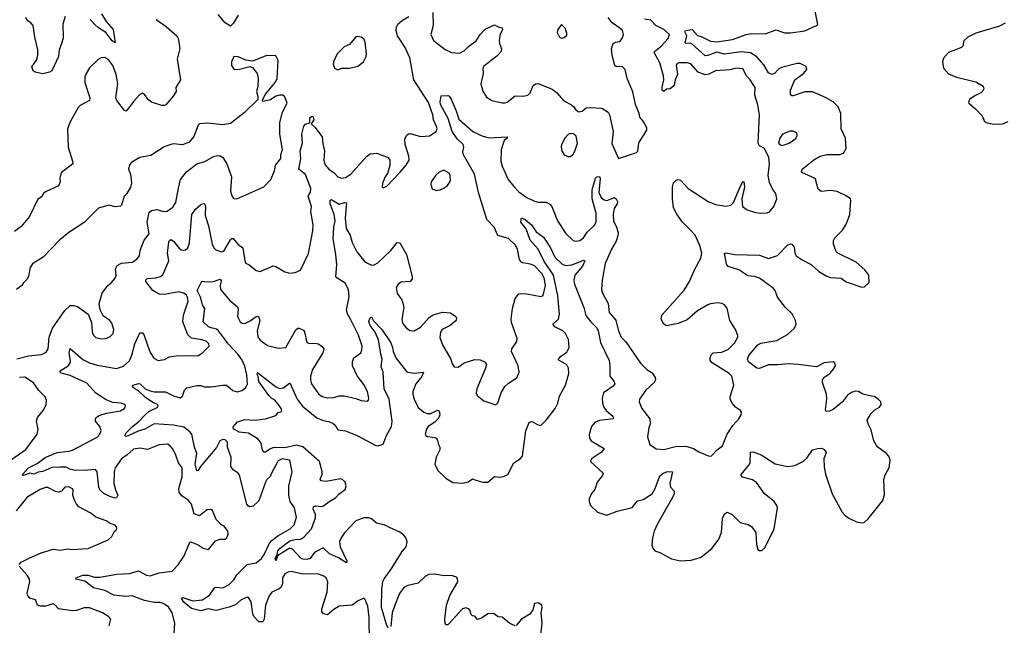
# Model space of a CAD drawing. Extents: x 2143765 to 2212931, y 878955 to 1017455.
# Tile 297 of 309: x 2174786 to 2182398, y 1007478 to 1012160. Entities that reach past the tile are written whole.
import ezdxf

# ---------------------------------------------------------------- set-up
doc = ezdxf.new("R2010")
doc.units = 0

msp = doc.modelspace()

# ---------------------------------------------------------------- linework, layer by layer
at = {"layer": '0CON20XD'}
for points in [[(2176981.8, 1008158.2), (2177040.4, 1008225), (2177071.9, 1008308.1), (2177072.8, 1008335), (2177054.6, 1008375), (2177056.2, 1008393.8), (2177075, 1008400.7), (2177115, 1008396.1), (2177135, 1008400.4), (2177175, 1008433.6), (2177226.4, 1008463.6), (2177255, 1008494.3), (2177300.9, 1008529.1), (2177308.9, 1008555), (2177301.1, 1008585), (2177285, 1008602.9), (2177265, 1008610), (2177155, 1008590), (2177115, 1008596.2), (2177108.3, 1008608.3), (2177122.9, 1008645), (2177123, 1008667), (2177103.8, 1008745), (2176975, 1008857.5), (2176925, 1008870.5), (2176835, 1008851.2), (2176748.3, 1008851.7), (2176719.2, 1008840.8), (2176685, 1008815.7), (2176675, 1008815.8), (2176662.6, 1008832.6), (2176652.1, 1008885), (2176628.2, 1008918.2), (2176553.4, 1008963.4), (2176481.8, 1008971.8), (2176445, 1008992.9), (2176436, 1009005), (2176436.4, 1009013.6), (2176468.8, 1009051.2), (2176525, 1009068.2), (2176605, 1009064.4), (2176685, 1009074.2), (2176765, 1009100.8), (2176785, 1009122.9), (2176805, 1009127.1), (2176812.9, 1009135), (2176807.8, 1009155), (2176786.4, 1009185), (2176755, 1009222.2), (2176735, 1009232.3), (2176712.9, 1009255), (2176635, 1009363.6), (2176630.5, 1009400.5), (2176622, 1009418), (2176625, 1009432.5), (2176764, 1009325), (2176795, 1009309.4), (2176825, 1009314.4), (2176875, 1009352), (2176931.2, 1009225), (2176972.9, 1009172.9), (2177082.1, 1009082.1), (2177130.5, 1009060.5), (2177175, 1009054.6), (2177209.2, 1009039.2), (2177225.5, 1009025.5), (2177245, 1008988.8), (2177265.7, 1008985.7), (2177305, 1008981.4), (2177395.4, 1008945.4), (2177535, 1008869.4), (2177555, 1008865.6), (2177595, 1008877.5), (2177621.9, 1008945), (2177660.6, 1009015), (2177665.2, 1009055), (2177641.8, 1009225), (2177603.8, 1009305), (2177595.4, 1009435), (2177580, 1009475), (2177588.2, 1009535), (2177576.5, 1009575), (2177560, 1009685), (2177533.8, 1009743.8), (2177496, 1009795), (2177484.3, 1009825.7), (2177494.1, 1009855.9), (2177505, 1009862.5), (2177520.9, 1009830.9), (2177585, 1009766), (2177655, 1009661.9), (2177668.1, 1009625), (2177672.7, 1009595), (2177694.6, 1009545), (2177775, 1009441.1), (2177785.7, 1009434.3), (2177835, 1009427.3), (2177906.2, 1009435), (2177895, 1009400.8), (2177847.5, 1009345), (2177825.7, 1009285), (2177824.3, 1009265), (2177834.3, 1009225), (2177865, 1009161.2), (2177910, 1009125), (2177935, 1009114.6), (2177965.3, 1009114.7), (2178015, 1009142), (2178025, 1009138.8), (2178031.4, 1009125), (2178033.5, 1009105), (2178025, 1009081.4), (2177995, 1009049.1), (2177944.5, 1009015), (2177931.8, 1008995), (2177920.8, 1008955), (2177925, 1008943.3), (2177935, 1008938.8), (2177995, 1008931.2), (2178006.7, 1008925), (2178016.4, 1008906.4), (2178022.5, 1008875), (2178033.3, 1008855), (2178033.8, 1008835), (2178005, 1008776.7), (2177994.3, 1008725), (2178018.8, 1008675), (2178081.2, 1008615), (2178135, 1008582.5), (2178215, 1008577.5), (2178252.7, 1008587.3), (2178285, 1008609.2), (2178311.2, 1008601.2), (2178365, 1008585.8), (2178404.3, 1008585.7), (2178455, 1008628.8), (2178495, 1008622.5), (2178525, 1008628), (2178558.8, 1008645), (2178605.4, 1008734.6), (2178655, 1008765.7), (2178673.3, 1008786.7), (2178698.3, 1008981.7), (2178725, 1009046), (2178745, 1009054.4), (2178795, 1009026.9), (2178815, 1009022.9), (2178855, 1009063.5), (2178926.1, 1009155), (2178946, 1009195), (2178959.6, 1009250.4), (2179006.4, 1009333.6), (2179032.1, 1009425), (2179028.9, 1009465), (2179015, 1009490.5), (2178949.2, 1009529.2), (2178965.7, 1009555), (2179015, 1009590.8), (2179032.5, 1009625), (2179027.2, 1009687.2), (2179003.9, 1009735), (2178985, 1009755.4), (2178921.9, 1009785), (2178907.5, 1009805), (2178950.9, 1009845), (2178957.6, 1009882.4), (2178946.1, 1010025), (2178911.7, 1010185), (2178837.4, 1010295), (2178793.3, 1010385), (2178731.2, 1010455), (2178702.1, 1010542.1), (2178661.1, 1010595), (2178661.9, 1010615), (2178665.7, 1010624.3), (2178673.7, 1010626.3), (2178692.2, 1010615), (2178741.1, 1010575), (2178778.8, 1010518.8), (2178835, 1010478.5), (2178888.5, 1010395), (2178923.7, 1010323.7), (2178979.9, 1010269.9), (2179005, 1010260.4), (2179055, 1010265.9), (2179120.5, 1010290.5), (2179145, 1010300.6), (2179155.5, 1010295), (2179136.2, 1010255), (2179076.5, 1010185), (2179069.1, 1010145), (2179074.5, 1010115), (2179147.1, 1009935), (2179163.5, 1009873.5), (2179197.3, 1009827.3), (2179246.6, 1009776.6), (2179258.2, 1009755), (2179274.7, 1009664.7), (2179342, 1009525), (2179349.1, 1009485), (2179347.1, 1009405), (2179378.1, 1009365), (2179385.6, 1009345), (2179373.1, 1009326.9), (2179300, 1009275), (2179289.4, 1009235), (2179291.5, 1009195), (2179300.9, 1009165), (2179319.1, 1009139.1), (2179371.4, 1009095), (2179375.8, 1009075), (2179267.6, 1009062.4), (2179233, 1009047), (2179207.1, 1009015), (2179187.3, 1008952.7), (2179190, 1008925), (2179204, 1008905), (2179303.8, 1008845), (2179283.9, 1008816.1), (2179206.2, 1008765), (2179198.8, 1008745), (2179297.1, 1008655), (2179290.8, 1008635), (2179249.5, 1008585), (2179230.9, 1008529.1), (2179205, 1008497.5), (2179188.9, 1008455), (2179187.8, 1008435), (2179198.1, 1008405), (2179252.8, 1008352.8), (2179325, 1008330.8), (2179405, 1008360), (2179521.3, 1008388.7), (2179560.5, 1008439.5), (2179605, 1008451.1), (2179675, 1008494.4), (2179697.5, 1008535), (2179735, 1008634.2), (2179759.2, 1008655), (2179795, 1008667.3), (2179831.2, 1008665), (2179811.5, 1008575), (2179817.8, 1008545), (2179844.4, 1008515), (2179844.6, 1008495.4), (2179832.7, 1008465), (2179717, 1008263), (2179691.2, 1008205), (2179677.5, 1008155), (2179673, 1008097), (2179679.2, 1008075), (2179696.7, 1008055), (2179735, 1008040.8), (2179825, 1007991.1), (2179895, 1007975.6), (2179977.2, 1007982.8), (2180054.6, 1008005.4), (2180139.2, 1008075), (2180190.6, 1008145), (2180211.2, 1008195), (2180218.9, 1008305), (2180235, 1008340.8), (2180255, 1008352.9), (2180294.2, 1008335), (2180355, 1008273.3), (2180417.2, 1008257.2), (2180442.6, 1008242.6), (2180475.6, 1008195), (2180482.3, 1008102.3), (2180493.3, 1008065), (2180505, 1008057.5), (2180523, 1008057), (2180545, 1008077.5), (2180619.2, 1008225), (2180642.9, 1008385), (2180638.1, 1008405), (2180617.8, 1008435), (2180544.3, 1008494.3), (2180482, 1008582), (2180451.5, 1008601.5), (2180373.7, 1008623.7), (2180364, 1008635), (2180364.3, 1008645), (2180423.5, 1008715), (2180432.9, 1008735), (2180434.4, 1008815.6), (2180455, 1008820), (2180516.9, 1008796.9), (2180625, 1008727.1), (2180725, 1008705.4), (2180777.4, 1008712.6), (2180845, 1008747.8), (2180869.8, 1008770.2), (2180915, 1008834.2), (2180955, 1008845.6), (2180985, 1008846.5), (2181005, 1008837.5), (2181020, 1008815), (2181002.5, 1008765), (2181003.6, 1008703.6), (2181015, 1008646.7), (2181066.4, 1008495), (2181145, 1008354), (2181165, 1008329.2), (2181195.5, 1008305.5), (2181255, 1008277.5), (2181305, 1008270), (2181317.5, 1008275), (2181345, 1008301.2), (2181458, 1008442), (2181471.3, 1008488.7), (2181465.5, 1008605), (2181477.6, 1008642.4), (2181508.6, 1008695), (2181514.2, 1008755), (2181505.8, 1008785), (2181488, 1008805), (2181419.2, 1008855), (2181408.9, 1008868.9), (2181390, 1008905), (2181368.8, 1008988.8), (2181343.8, 1009035), (2181336.7, 1009065), (2181366.8, 1009113.2), (2181395.9, 1009144.1), (2181433.3, 1009165), (2181446, 1009185), (2181442, 1009205), (2181425, 1009223.8), (2181395, 1009246), (2181371.2, 1009248.8), (2181305, 1009264), (2181270, 1009285), (2181245, 1009287.1), (2181215, 1009277.5), (2181185, 1009257.5), (2181147.5, 1009205), (2181075, 1009145.8), (2181047, 1009133), (2181021.2, 1009131.2), (2181016, 1009145), (2181026.2, 1009225), (2181023.6, 1009265), (2180991.5, 1009355), (2180991.4, 1009375), (2181002, 1009395), (2181047.5, 1009425), (2181075.6, 1009455), (2181092.5, 1009485), (2181087, 1009507), (2181075, 1009513.8), (2181005, 1009507.1), (2180945, 1009475.6), (2180804.7, 1009494.7), (2180728.5, 1009498.5), (2180645, 1009491.2), (2180575, 1009492.5), (2180505, 1009464), (2180485, 1009466), (2180418.8, 1009515), (2180412.9, 1009535), (2180423.6, 1009565), (2180493.3, 1009646.7), (2180515, 1009659.6), (2180639.2, 1009680.8), (2180721.1, 1009725), (2180776.7, 1009775), (2180787.8, 1009805), (2180784.4, 1009835), (2180758.2, 1009885), (2180705.3, 1009935.3), (2180644.7, 1010014.7), (2180626.5, 1010065), (2180611.1, 1010085), (2180505, 1010161.9), (2180465, 1010175.6), (2180415, 1010180.8), (2180345, 1010225.8), (2180262.7, 1010252.7), (2180250.7, 1010270.7), (2180233.8, 1010355), (2180245, 1010357.5), (2180313.6, 1010343.6), (2180505, 1010339.2), (2180575, 1010312.9), (2180645, 1010337.5), (2180725, 1010419.5), (2180745, 1010427.5), (2180754.5, 1010424.5), (2180771.8, 1010401.8), (2180778.5, 1010355), (2180789.2, 1010335), (2180835, 1010303.1), (2180905, 1010267.1), (2180963.9, 1010213.9), (2181025, 1010177.1), (2181055, 1010165.7), (2181135, 1010161.4), (2181175, 1010132.9), (2181295, 1010092.5), (2181317.5, 1010095), (2181351.7, 1010128.3), (2181350, 1010185), (2181320, 1010225), (2181252.5, 1010285), (2181111.2, 1010355), (2181098.8, 1010368.8), (2181077.5, 1010425), (2181077.5, 1010452.5), (2181086.4, 1010473.6), (2181147.8, 1010532.2), (2181178.6, 1010585), (2181202.9, 1010655), (2181212, 1010765), (2181208, 1010775), (2181175, 1010799.2), (2181105, 1010832.5), (2181055, 1010838.9), (2180982.7, 1010832.7), (2180958.9, 1010848.9), (2180936.7, 1010926.7), (2180925, 1010937.3), (2180836.7, 1010975), (2180830, 1010985), (2180834.4, 1011005), (2180923.9, 1011076.1), (2180975, 1011103.9), (2181025, 1011116.5), (2181125, 1011118.6), (2181155, 1011128), (2181175.5, 1011164.5), (2181168.8, 1011245), (2181136, 1011316), (2181133.5, 1011435), (2181111.9, 1011485), (2181075.7, 1011525), (2181015, 1011559.2), (2180915, 1011602.3), (2180855, 1011601.5), (2180765, 1011570.8), (2180755, 1011572), (2180745, 1011583.3), (2180745.8, 1011615), (2180778.1, 1011695), (2180844.2, 1011745), (2180870, 1011775), (2180865, 1011798.6), (2180818.9, 1011821.1), (2180795, 1011820.9), (2180675, 1011791.2), (2180652.3, 1011777.7), (2180624.6, 1011745.4), (2180603.2, 1011736.8), (2180575, 1011748.1), (2180539.5, 1011809.5), (2180485, 1011873.2), (2180435, 1011902.4), (2180365, 1011910), (2180235, 1011892.2), (2180175, 1011907.5), (2180105, 1011881.6), (2180085, 1011880.8), (2179981.8, 1011971.8), (2179965, 1011977.5), (2179935.5, 1011975.5), (2179930.8, 1011980.8), (2179942.5, 1012035), (2179927.8, 1012065), (2179933.3, 1012075), (2179985, 1012082.7), (2180025, 1012036.5), (2180055, 1012030.8), (2180125, 1011992.5), (2180175, 1011987.8), (2180295, 1012006.9), (2180401.2, 1012045), (2180445, 1012052.2), (2180549.8, 1012050.2), (2180635, 1012080.8), (2180697.3, 1012057.3), (2180745, 1012056.9), (2180855, 1012073.3), (2180945, 1012114.2), (2180955, 1012123.8), (2180928.5, 1012265)], [(2175980, 1007415), (2175983.8, 1007493.8), (2175965.4, 1007575), (2175935, 1007620.9), (2175895, 1007646.8), (2175871.2, 1007655), (2175825, 1007655.1), (2175750, 1007670), (2175655, 1007706.4), (2175605, 1007701.2), (2175512.4, 1007712.4), (2175445, 1007746.8), (2175355, 1007767.6), (2175288.8, 1007818.8), (2175235, 1007833.3), (2175220, 1007835), (2175223.3, 1007845), (2175275, 1007864.6), (2175315, 1007865.4), (2175365, 1007850.5), (2175405, 1007850.4), (2175536.3, 1007873.7), (2175635, 1007877.5), (2175705, 1007899.4), (2175765, 1007866.5), (2175795, 1007861.5), (2175865, 1007884.5), (2175965, 1007895.7), (2176010.8, 1007945), (2176056.2, 1008015), (2176100.3, 1008119.7), (2176115, 1008120.8), (2176165, 1008100), (2176205, 1008074.3), (2176245, 1008063.8), (2176299.3, 1008130.7), (2176335, 1008143.3), (2176375, 1008143.8), (2176386.7, 1008155), (2176396.1, 1008183.9), (2176395.9, 1008205.9), (2176366.7, 1008245), (2176345.9, 1008255.9), (2176303.8, 1008295), (2176276.7, 1008365), (2176263, 1008373), (2176235, 1008371.2), (2176202, 1008345), (2176175, 1008324), (2176135, 1008340), (2176115, 1008415.7), (2176088.1, 1008445), (2176038.9, 1008478.9), (2176019.1, 1008505), (2176014.8, 1008535), (2176041.5, 1008625), (2176042.3, 1008695), (2176013.1, 1008735), (2175990.7, 1008800.7), (2175965.8, 1008845), (2175950, 1008865), (2175927.4, 1008877.4), (2175865, 1008872.2), (2175772.8, 1008837.2), (2175715, 1008848.6), (2175665, 1008839.2), (2175616.9, 1008795), (2175572.7, 1008765), (2175524.7, 1008695.3), (2175514.7, 1008665), (2175514.2, 1008574.2), (2175525.9, 1008525.9), (2175544.4, 1008485), (2175535, 1008463.1), (2175525, 1008460), (2175482.6, 1008472.6), (2175436.9, 1008496.9), (2175405.3, 1008525.3), (2175397.7, 1008545), (2175385.4, 1008664.6), (2175371.4, 1008681.4), (2175285, 1008675.9), (2175205, 1008678.6), (2175174.4, 1008684.4), (2175145, 1008699.5), (2175095, 1008701), (2175035, 1008697.7), (2174965, 1008667.1), (2174928.3, 1008661.7), (2174895, 1008647.5), (2174865, 1008653.6), (2174816.2, 1008636.2), (2174807.5, 1008637.5), (2174806.2, 1008645), (2174855, 1008695.4), (2174922, 1008728), (2174983.1, 1008775), (2175075, 1008813.5), (2175165, 1008823.6), (2175195, 1008832.9), (2175385, 1008933.1), (2175405.8, 1008955), (2175415.7, 1008985), (2175404.5, 1009014.5), (2175371.9, 1009055), (2175371.4, 1009075), (2175377.5, 1009085), (2175399.8, 1009100.2), (2175457.3, 1009117.3), (2175564.1, 1009135.9), (2175596.2, 1009155), (2175602.5, 1009172.5), (2175597.5, 1009185), (2175570, 1009195), (2175505, 1009200), (2175455, 1009222.2), (2175375, 1009272.5), (2175305, 1009348.8), (2175175, 1009408.8), (2175107.4, 1009427.4), (2175098, 1009435), (2175099.2, 1009445), (2175160, 1009485), (2175176.2, 1009503.8), (2175179.2, 1009525), (2175167.6, 1009582.4), (2175175, 1009616.7), (2175275, 1009533.6), (2175325, 1009506.8), (2175385, 1009490), (2175535, 1009463.6), (2175589.4, 1009480.6), (2175635, 1009522), (2175653.3, 1009566.7), (2175675.4, 1009655), (2175715, 1009738), (2175735, 1009738.8), (2175745, 1009726.7), (2175775.3, 1009635.3), (2175795, 1009586.2), (2175822.8, 1009542.8), (2175855, 1009524.2), (2175905, 1009532.5), (2175945, 1009553.8), (2175995, 1009562), (2176165.7, 1009564.3), (2176200, 1009585), (2176251.2, 1009635), (2176248.8, 1009655), (2176227.5, 1009675), (2176195, 1009685.7), (2176115, 1009696.7), (2176084.7, 1009724.7), (2176046.2, 1009825), (2176051.8, 1009875), (2176087.7, 1009985), (2176083.9, 1010013.9), (2176075, 1010029.4), (2176054, 1010045), (2176015, 1010055.4), (2175905, 1010036.5), (2175865, 1010038.4), (2175815.3, 1010065.3), (2175761.2, 1010135), (2175761.2, 1010148.8), (2175771.6, 1010158.4), (2175835, 1010164), (2175875, 1010175.5), (2175892.5, 1010187.5), (2175938.2, 1010295), (2175927.1, 1010355), (2175939.5, 1010440.5), (2175945, 1010454), (2175955, 1010460), (2175975, 1010447.5), (2176015.5, 1010395), (2176035, 1010379.6), (2176065, 1010379.1), (2176085, 1010395.6), (2176098.2, 1010435), (2176116.2, 1010653.8), (2176145, 1010695.6), (2176185, 1010730), (2176207.7, 1010737.7), (2176215, 1010736.2), (2176221.9, 1010721.9), (2176220, 1010645), (2176245.4, 1010565), (2176274.4, 1010424.4), (2176285.9, 1010395.9), (2176301.2, 1010381.2), (2176345, 1010366), (2176365, 1010371.2), (2176415, 1010458), (2176425, 1010468.8), (2176435, 1010468), (2176470.8, 1010425), (2176511.9, 1010395), (2176529.2, 1010279.2), (2176560, 1010265), (2176615, 1010220), (2176645, 1010212.5), (2176745, 1010257.5), (2176765, 1010252.5), (2176797.5, 1010232.5), (2176835, 1010210), (2176875, 1010200), (2176915, 1010206), (2176957.7, 1010222.3), (2177018.3, 1010351.7), (2177052.4, 1010527.6), (2177054.5, 1010575), (2177036.5, 1010675), (2177040.5, 1010715), (2177016.9, 1010795), (2177033.9, 1010826.1), (2177035.4, 1010855), (2176995, 1010961.9), (2176943.8, 1011005), (2176960.3, 1011085), (2176953.8, 1011145), (2176970.7, 1011205), (2176966.9, 1011275), (2176982.4, 1011337.6), (2176995, 1011352.5), (2177028.3, 1011361.7), (2177029.3, 1011400.7), (2177045, 1011413.3), (2177055, 1011410), (2177058.6, 1011385), (2177040, 1011355), (2177068.2, 1011328.2), (2177122.9, 1011255), (2177130.3, 1011200.3), (2177140.8, 1011145), (2177137.3, 1011075), (2177145, 1011040), (2177175, 1011004.5), (2177216, 1010976), (2177245, 1010945.8), (2177274.5, 1010934.5), (2177305, 1010939.4), (2177346.7, 1010965), (2177467.9, 1011102.1), (2177495, 1011122), (2177547.7, 1011127.7), (2177634.1, 1011094.1), (2177646.2, 1011075), (2177647.7, 1011032.3), (2177629.5, 1010970.5), (2177611.2, 1010945), (2177590, 1010895), (2177588.3, 1010868.3), (2177595, 1010860), (2177625, 1010873.3), (2177725, 1010978.8), (2177773.6, 1011036.4), (2177796.2, 1011075), (2177794, 1011105), (2177765.6, 1011195), (2177764.3, 1011235), (2177775, 1011263.3), (2177791.7, 1011278.3), (2177805, 1011281.2), (2177885, 1011255.8), (2177955, 1011261.1), (2178004.5, 1011295.5), (2178011.9, 1011315), (2178006.9, 1011335), (2177984.5, 1011385), (2177979.2, 1011425), (2177945, 1011520), (2177833.7, 1011695), (2177801.2, 1011865), (2177764.5, 1011945), (2177707.1, 1012035), (2177695.9, 1012074.1), (2177698, 1012105), (2177708, 1012125), (2177745, 1012155.6), (2177795, 1012184.2)], [(2175136.2, 1012183.8), (2175118.8, 1012125), (2175122.2, 1012017.8), (2175108.5, 1011975), (2175091.2, 1011925), (2175086.1, 1011873.9), (2175033.6, 1011765), (2175015.7, 1011754.3), (2174965, 1011740.7), (2174904, 1011754), (2174890, 1011765), (2174880, 1011795), (2174915, 1011846.2), (2174926, 1011885), (2174926.7, 1011926.7), (2174901.5, 1012025), (2174889.1, 1012115), (2174871.1, 1012135), (2174842.5, 1012152.5), (2174833.1, 1012176.9)], [(2175418.8, 1012205), (2175452.9, 1012145), (2175508.5, 1012085), (2175525, 1011980), (2175499.4, 1011995), (2175451.2, 1012061.2), (2175395, 1012097.1), (2175364.9, 1012124.9), (2175330.6, 1012160.6)], [(2175840.5, 1012160.5), (2175917.9, 1012107.9), (2176000, 1012035), (2176010, 1012015), (2176024.1, 1011935.9), (2176003.3, 1011855), (2176028.2, 1011695), (2175993.3, 1011636.7), (2175995.7, 1011604.3), (2175975, 1011570.6), (2175915, 1011502), (2175905, 1011495.8), (2175885, 1011497.1), (2175805, 1011522.2), (2175780.8, 1011540.8), (2175747.5, 1011585), (2175735, 1011592.5), (2175715, 1011582.5), (2175665, 1011527.5), (2175615, 1011458.8), (2175605, 1011453.8), (2175595, 1011458.8), (2175535.7, 1011535), (2175527.8, 1011555), (2175545.4, 1011665.4), (2175532.5, 1011735), (2175505.4, 1011805), (2175475, 1011847.8), (2175445, 1011867.1), (2175415, 1011866), (2175391.7, 1011851.7)], [(2176474.3, 1012195), (2176435, 1012131.2), (2176415, 1012110), (2176374.4, 1012135), (2176319.6, 1012199.6)], [(2177979.4, 1012215), (2177982.1, 1012115), (2177964.4, 1012045), (2177985, 1011998.8), (2178075, 1011929.2), (2178125, 1011906), (2178185, 1011901.4), (2178225, 1011922.5), (2178255, 1011952.9), (2178315, 1011997.5), (2178345, 1012044), (2178385, 1012085.8), (2178455, 1012120), (2178485, 1012103.3), (2178515.8, 1012095.8), (2178518.8, 1012085), (2178499.2, 1012045), (2178492.3, 1012002.3), (2178494, 1011975), (2178510, 1011935), (2178508.8, 1011915), (2178475, 1011876.7), (2178375, 1011801.2), (2178366, 1011785), (2178369.2, 1011745), (2178351.4, 1011665), (2178367, 1011607), (2178395, 1011561.2), (2178435, 1011536), (2178515, 1011516.2), (2178535, 1011516.7), (2178555, 1011523.3), (2178615, 1011570.8), (2178681.7, 1011568.3), (2178714.2, 1011575.8), (2178732.5, 1011595), (2178755, 1011651.2), (2178775, 1011664), (2178795, 1011666), (2178902.6, 1011622.6), (2178936.3, 1011596.3), (2178992.6, 1011532.6), (2179052.3, 1011502.3), (2179070, 1011485), (2179084.1, 1011464.1), (2179107, 1011447), (2179135, 1011453.8), (2179165, 1011478), (2179195, 1011480.8), (2179285, 1011476.2), (2179334.4, 1011444.4), (2179345.5, 1011425.5), (2179373.8, 1011295), (2179362.1, 1011202.1), (2179415, 1011087.5), (2179555, 1011132.5), (2179565, 1011142.5), (2179571.2, 1011208.8), (2179633.3, 1011305), (2179633.3, 1011325), (2179606.7, 1011375), (2179580, 1011405), (2179575.8, 1011435), (2179547.1, 1011505), (2179525, 1011602.5), (2179482.5, 1011705), (2179465.7, 1011775), (2179445.3, 1011795.3), (2179397.8, 1011797.8), (2179385.5, 1011805.5), (2179366.9, 1011885), (2179360.6, 1011935), (2179374.2, 1011975), (2179393, 1011987), (2179425, 1011991.2), (2179443.8, 1012015), (2179454, 1012045), (2179445.5, 1012075.5), (2179426, 1012095), (2179365, 1012134.4), (2179335, 1012175.5)], [(2178595, 1009927.5), (2178615.8, 1010005), (2178645, 1010040), (2178665, 1010044.3), (2178705, 1010040.6), (2178815, 1010018.6), (2178832.1, 1010027.9), (2178850.7, 1010105), (2178844.1, 1010155), (2178823.8, 1010195), (2178765, 1010256.8), (2178735, 1010269.5), (2178675, 1010279.6), (2178658.8, 1010288.8), (2178649.3, 1010305), (2178632.9, 1010385), (2178615, 1010418.6), (2178565, 1010469.1), (2178481.4, 1010491.4), (2178453.3, 1010555), (2178396.5, 1010615), (2178331.3, 1010825), (2178302, 1010965), (2178215.4, 1011115.4), (2178212.4, 1011137.6), (2178219.4, 1011175), (2178213.5, 1011195), (2178168.3, 1011238.3), (2178128.6, 1011295), (2178097.5, 1011395), (2178038.2, 1011505), (2178035.5, 1011525), (2178045, 1011570), (2178095, 1011572.5), (2178105, 1011567.5), (2178120.8, 1011545), (2178160, 1011455), (2178181.1, 1011391.1), (2178288, 1011295), (2178365, 1011258.9), (2178416.2, 1011246.2), (2178553, 1011253), (2178553.8, 1011245), (2178532, 1011225), (2178507.6, 1011152.4), (2178505.5, 1011065), (2178516.4, 1011026.4), (2178562.1, 1010925), (2178605, 1010870), (2178645, 1010830), (2178705, 1010784.4), (2178765, 1010755.6), (2178795, 1010748.9), (2178855, 1010748.2), (2178884.7, 1010734.7), (2178900, 1010715), (2178944.4, 1010605), (2179008, 1010508), (2179065, 1010453.1), (2179085, 1010447.1), (2179115, 1010451.9), (2179145, 1010474.4), (2179173.1, 1010516.9), (2179229.9, 1010570.1), (2179242.2, 1010595), (2179243.2, 1010665), (2179210.2, 1010775), (2179210.6, 1010845), (2179236.3, 1010933.7), (2179246.7, 1010945), (2179267.3, 1010947.3), (2179273.2, 1010933.2), (2179263.8, 1010825), (2179280, 1010785), (2179305, 1010766.7), (2179325, 1010762.5), (2179385, 1010784.2), (2179397.5, 1010775), (2179407.8, 1010755), (2179405.6, 1010735), (2179380.8, 1010699.2), (2179373.1, 1010655), (2179376.2, 1010605), (2179400.5, 1010555), (2179411.1, 1010515), (2179410.3, 1010489.7), (2179397, 1010447), (2179361.2, 1010385), (2179313.1, 1010275), (2179288.1, 1010145), (2179282.2, 1010075), (2179291.5, 1010045), (2179334.6, 1009965), (2179342.2, 1009895), (2179395, 1009835.8), (2179412.3, 1009762.3), (2179435, 1009706), (2179470.7, 1009670.7), (2179584.5, 1009504.5), (2179635, 1009455.8), (2179675, 1009430.8), (2179697.5, 1009395), (2179700, 1009375), (2179691.2, 1009355), (2179627.1, 1009295), (2179578, 1009225), (2179574.2, 1009205.8), (2179594.3, 1009155), (2179656.9, 1009075), (2179660, 1009035), (2179649.5, 1009005), (2179639.4, 1008935), (2179657.5, 1008875), (2179705, 1008841.4), (2179765, 1008836.7), (2179855, 1008861.5), (2179935, 1008863.8), (2179993.8, 1008845), (2180035, 1008818.1), (2180115, 1008786.2), (2180135, 1008787.5), (2180176.7, 1008835), (2180220, 1008865), (2180256, 1008955), (2180298.3, 1009021.7), (2180346, 1009075), (2180363.8, 1009105), (2180366.7, 1009125), (2180359.3, 1009139.3), (2180320, 1009165), (2180295, 1009192), (2180277.1, 1009225), (2180277.8, 1009245), (2180305.6, 1009335), (2180290, 1009405), (2180270, 1009425), (2180137.9, 1009507.9), (2180124.7, 1009524.7), (2180122.3, 1009545), (2180130.5, 1009569.5), (2180146.4, 1009583.6), (2180215, 1009590.4), (2180265, 1009611.8), (2180311.4, 1009658.6), (2180337.5, 1009705), (2180337.7, 1009717.7), (2180320, 1009765), (2180275.8, 1009835), (2180255, 1009930), (2180234.4, 1009954.4), (2180215.6, 1009965.6), (2180180.3, 1009969.7), (2180125, 1009964.2), (2180105, 1009955.7), (2180025, 1009910), (2179945, 1009838.9), (2179875, 1009811.2), (2179785, 1009793.1), (2179766, 1009805), (2179745.7, 1009845.7), (2179749.4, 1009875), (2179922.1, 1010067.9), (2179965, 1010136.2), (2180003.6, 1010225), (2180052.5, 1010315), (2180059.4, 1010355), (2180042.5, 1010415), (2180008.5, 1010495), (2179972.2, 1010532.2), (2179908.5, 1010595), (2179865, 1010655.8), (2179840.9, 1010705), (2179832.1, 1010775), (2179833.6, 1010866.4), (2179841.1, 1010898.9), (2179860.3, 1010919.7), (2179875, 1010924.2), (2179895, 1010920), (2179953.8, 1010855), (2180108.8, 1010755), (2180165, 1010730.6), (2180245, 1010719.2), (2180282.5, 1010725), (2180305, 1010746.2), (2180355, 1010867.5), (2180375, 1010907.5), (2180385, 1010910), (2180390, 1010865), (2180368.6, 1010775), (2180373.8, 1010715), (2180409.5, 1010689.5), (2180475, 1010669.2), (2180515, 1010664.2), (2180563.6, 1010666.4), (2180582.5, 1010675), (2180616.2, 1010715), (2180640, 1010775), (2180630, 1010815), (2180607.3, 1010847.3), (2180582.2, 1010902.2), (2180571.9, 1010955), (2180582, 1011045), (2180576.7, 1011095), (2180542.5, 1011165), (2180505, 1011183.8), (2180495.5, 1011205.5), (2180505.5, 1011425), (2180492, 1011502), (2180468.5, 1011575), (2180470.9, 1011635), (2180433.8, 1011693.8), (2180405.7, 1011725), (2180375, 1011780), (2180325, 1011785.6), (2180275, 1011772.2), (2180165, 1011764.4), (2180112.6, 1011737.4), (2180086.1, 1011733.9), (2180030, 1011755), (2179975, 1011818.2), (2179945, 1011826.8), (2179882.7, 1011827.3), (2179868.5, 1011821.5), (2179861.7, 1011808.3), (2179870.6, 1011735), (2179852.5, 1011695), (2179845, 1011650), (2179815, 1011626.2), (2179785, 1011623.3), (2179765, 1011604.2), (2179752.5, 1011615), (2179752.5, 1011637.5), (2179765.6, 1011694.4), (2179761.5, 1011725), (2179735.4, 1011825), (2179690, 1011905), (2179692.9, 1011915), (2179745.7, 1011955), (2179799.4, 1012015), (2179810, 1012045), (2179765, 1012083.9), (2179704.5, 1012115), (2179665, 1012155.3), (2179615, 1012162.9)], [(2178975, 1012017.5), (2178995, 1012022.5), (2179015, 1012040), (2179016.2, 1012055), (2179003.3, 1012095), (2178975, 1012122.5), (2178946.4, 1012083.6), (2178940.7, 1012060.7), (2178960, 1012025), (2178975, 1012017.5)], [(2182405, 1012132.7), (2182361.4, 1012108.6), (2182176.2, 1012055), (2182116, 1012025), (2182085.8, 1011995), (2182075.8, 1011955), (2182066.2, 1011945), (2181965, 1011905.8), (2181926.8, 1011863.2), (2181918.6, 1011835), (2181928, 1011785), (2181965, 1011741.2), (2182027.5, 1011715), (2182178.3, 1011678.3), (2182233.8, 1011645), (2182238.8, 1011625), (2182230.3, 1011609.7), (2182215, 1011594.2), (2182175.6, 1011574.4), (2182130, 1011545), (2182120, 1011525), (2182122.5, 1011515), (2182175, 1011471.2), (2182226.4, 1011416.4), (2182245, 1011373.3), (2182265, 1011361.2), (2182304.4, 1011354.4), (2182355, 1011351.1), (2182385, 1011355.6), (2182427, 1011373)], [(2177245, 1011770.8), (2177275, 1011784.3), (2177335, 1011784), (2177398.8, 1011801.2), (2177443.3, 1011835), (2177463.8, 1011875), (2177466.7, 1011895), (2177456, 1011985), (2177445, 1012011.2), (2177425, 1012023.8), (2177395, 1012030), (2177385, 1012026.7), (2177335, 1011968), (2177295, 1011950), (2177238.8, 1011895), (2177212, 1011835), (2177210, 1011815), (2177220, 1011785), (2177245, 1011770.8)], [(2175391.7, 1011851.7), (2175325, 1011788.8), (2175298.6, 1011745), (2175288.6, 1011715), (2175290, 1011675), (2175327.1, 1011555), (2175324.3, 1011535.7), (2175253.4, 1011496.6), (2175238.3, 1011481.7), (2175175, 1011370), (2175155.7, 1011315), (2175161.1, 1011175), (2175194.4, 1011065), (2175195.5, 1011044.5), (2175105, 1010976.2), (2175095.6, 1010935), (2175097.5, 1010905), (2175085, 1010876), (2174985, 1010828.8), (2174968.8, 1010815), (2174952.5, 1010787.5), (2174925, 1010773.3), (2174861.2, 1010638.8), (2174798, 1010562), (2174745, 1010523.1)], [(2174762.8, 1009537.2), (2174855, 1009561.1), (2174955, 1009571.9), (2174990, 1009590), (2175004.5, 1009615.5), (2175014.1, 1009705), (2175039.5, 1009775), (2175135, 1009912), (2175175, 1009950.8), (2175205, 1009951.4), (2175231.3, 1009941.3), (2175313.8, 1009883.8), (2175340.7, 1009819.3), (2175345, 1009747.5), (2175353.4, 1009723.4), (2175373.6, 1009703.6), (2175415, 1009692.9), (2175455, 1009695.7), (2175485, 1009711.4), (2175507.5, 1009735), (2175514, 1009765), (2175498, 1009815), (2175481.2, 1009835), (2175430.9, 1009870.9), (2175407.3, 1009917.3), (2175400.8, 1009965), (2175424.2, 1010045), (2175465.8, 1010104.2), (2175493.3, 1010125), (2175525, 1010162.5), (2175530.8, 1010185), (2175526.4, 1010233.6), (2175540, 1010260), (2175572.3, 1010277.7), (2175655, 1010285.7), (2175690.3, 1010309.7), (2175712, 1010335), (2175717.5, 1010375), (2175747.5, 1010455), (2175785.5, 1010504.5), (2175770, 1010595), (2175787.8, 1010672.2), (2175805, 1010684.4), (2175845, 1010693.3), (2175897.6, 1010677.6), (2175925, 1010679.4), (2175969.3, 1010710.7), (2175992.4, 1010747.6), (2176012.1, 1010857.9), (2176027.8, 1010925), (2176075, 1010984.5), (2176155, 1011044.2), (2176217.3, 1011062.7), (2176285, 1011102), (2176315, 1011110), (2176335, 1011108), (2176355.6, 1011095.6), (2176386.7, 1011046.7), (2176422.9, 1010945), (2176416, 1010835), (2176425, 1010797.5), (2176437.7, 1010777.7), (2176465, 1010774), (2176673, 1010867), (2176726.2, 1010925), (2176755, 1010992.5), (2176764.3, 1011035), (2176804.3, 1011085.7), (2176805.6, 1011115), (2176817.3, 1011155), (2176796.5, 1011275), (2176797.3, 1011365), (2176816.2, 1011443.8), (2176854, 1011515), (2176835, 1011562.5), (2176820, 1011575), (2176795, 1011576), (2176765, 1011569.2), (2176725, 1011541.4), (2176667.5, 1011527.5), (2176660, 1011535), (2176686.4, 1011583.6), (2176764.3, 1011675.7), (2176776, 1011705), (2176783, 1011843), (2176765, 1011880), (2176695, 1011883.3), (2176585, 1011840), (2176535, 1011847.5), (2176475, 1011873.3), (2176440, 1011875), (2176423.3, 1011835), (2176422.5, 1011805), (2176443.9, 1011773.9), (2176485, 1011776.7), (2176565, 1011797.5), (2176585, 1011790), (2176622.5, 1011745), (2176630, 1011705), (2176626.1, 1011643.9), (2176616.2, 1011605), (2176627.5, 1011565), (2176626.1, 1011543.9), (2176520.8, 1011439.2), (2176415, 1011357.5), (2176355, 1011347.5), (2176235, 1011360.8), (2176176.4, 1011353.6), (2176166.4, 1011343.6), (2176132.7, 1011257.3), (2176095, 1011213.3), (2176045, 1011192.5), (2175975, 1011199.4), (2175955, 1011195.6), (2175903.6, 1011176.4), (2175800.7, 1011109.3), (2175715, 1011094.2), (2175652.7, 1011057.3), (2175635, 1011037.5), (2175626.2, 1011005), (2175642, 1010965), (2175650.8, 1010895), (2175642, 1010865), (2175613.6, 1010816.4), (2175592.5, 1010795), (2175573.3, 1010725), (2175565, 1010718.8), (2175525, 1010713.3), (2175475, 1010726.2), (2175395, 1010702.5), (2175285, 1010590.8), (2175165, 1010514.2), (2175095, 1010458.8), (2174967, 1010323), (2174885, 1010273.3), (2174866, 1010245), (2174852.9, 1010177.1), (2174843.8, 1010155), (2174814.4, 1010125.6), (2174803.3, 1010105), (2174762, 1010075)], [(2179025, 1011101.2), (2179045, 1011103.3), (2179065, 1011120), (2179077.9, 1011142.1), (2179097.1, 1011205), (2179088.3, 1011258.3), (2179066.7, 1011276.7), (2179045, 1011280), (2179025, 1011272.5), (2178998.8, 1011245), (2178974.2, 1011195.8), (2178971.2, 1011175), (2178976.1, 1011146.1), (2178996.1, 1011116.1), (2179025, 1011101.2)], [(2180675, 1011187.5), (2180695, 1011193.3), (2180735, 1011206.2), (2180785, 1011240), (2180796.7, 1011265), (2180792.5, 1011285), (2180765, 1011298.8), (2180742.7, 1011297.3), (2180684, 1011275), (2180662, 1011245), (2180652.5, 1011205), (2180675, 1011187.5)], [(2178005, 1010840), (2178035, 1010844.2), (2178065, 1010856.2), (2178092.7, 1010877.3), (2178115.8, 1010915), (2178114.2, 1010954.2), (2178105, 1010973.3), (2178065, 1010996.7), (2178029.5, 1010980.5), (2178003, 1010957), (2177967.5, 1010905), (2177963.6, 1010886.4), (2177975, 1010851.2), (2178005, 1010840)], [(2177488.9, 1007351.1), (2177487.9, 1007537.9), (2177477.5, 1007625), (2177456.8, 1007676.8), (2177445, 1007687.5), (2177401.7, 1007668.3), (2177355.8, 1007634.2), (2177255, 1007625.6), (2177215, 1007600.8), (2177165, 1007558), (2177135, 1007566.2), (2177122.5, 1007585), (2177122.2, 1007605), (2177161.9, 1007735), (2177168.9, 1007815), (2177155, 1007845.6), (2177131.7, 1007861.7), (2177095, 1007874.7), (2176965, 1007875.4), (2176885, 1007892.9), (2176860.5, 1007889.5), (2176835, 1007875.5), (2176817.3, 1007845), (2176817.5, 1007802.5), (2176807.7, 1007772.3), (2176791.1, 1007758.9), (2176735, 1007735.4), (2176713.3, 1007705), (2176686.8, 1007635), (2176676.5, 1007525), (2176665, 1007504.3), (2176635, 1007504.2), (2176595, 1007546), (2176586.8, 1007566.8), (2176575, 1007660), (2176555, 1007692.9), (2176545, 1007695.5), (2176496.9, 1007675), (2176455, 1007636.2), (2176405, 1007617.1), (2176305, 1007593.5), (2176243.5, 1007606.5), (2176185, 1007590.8), (2176115, 1007608.8), (2176055, 1007656.9), (2176037.5, 1007685), (2176048, 1007692), (2176125, 1007667.5), (2176200, 1007675), (2176255, 1007712.5), (2176292.7, 1007767.3), (2176305, 1007772.2), (2176355, 1007767.1), (2176405.3, 1007794.7), (2176439.9, 1007830.1), (2176465, 1007867.5), (2176545, 1007948.6), (2176615, 1007961.2), (2176655, 1007993.8), (2176676.3, 1008025), (2176717.5, 1008112.5), (2176735.2, 1008134.8), (2176780.2, 1008169.8), (2176877.8, 1008225), (2176907.1, 1008255), (2176924.4, 1008315), (2176909.1, 1008385), (2176875.4, 1008435), (2176865.6, 1008485), (2176866.8, 1008555), (2176892.9, 1008665), (2176874.5, 1008754.5), (2176815, 1008765.9), (2176785, 1008748.9), (2176731.1, 1008655), (2176722.4, 1008627.6), (2176696.7, 1008605), (2176685, 1008585.8), (2176635, 1008441.2), (2176590.7, 1008399.3), (2176565, 1008394.4), (2176551.4, 1008401.4), (2176542.5, 1008415), (2176485, 1008640), (2176474.3, 1008654.3), (2176435, 1008679.2), (2176417.9, 1008705), (2176420, 1008775), (2176393.1, 1008855), (2176391.1, 1008895), (2176375, 1008911.9), (2176355, 1008915.4), (2176333.1, 1008905), (2176308.1, 1008851.9), (2176184.5, 1008705), (2176165, 1008674.2), (2176155, 1008671.2), (2176142.3, 1008725), (2176155.3, 1008805), (2176135.9, 1008855.9), (2176116.2, 1008955), (2176101.8, 1008975), (2176055, 1009008.8), (2175975, 1009024.7), (2175825, 1009035.4), (2175754.2, 1008995), (2175700.8, 1008979.2), (2175625, 1008941.6), (2175605, 1008937.5), (2175597.5, 1008945), (2175608.1, 1008965), (2175656.7, 1009015), (2175705, 1009050.9), (2175759.9, 1009110.1), (2175785, 1009130), (2175852.5, 1009165), (2175855.8, 1009175), (2175850, 1009185), (2175815, 1009200.3), (2175757.9, 1009237.9), (2175705, 1009289.5), (2175675, 1009305.3), (2175655.6, 1009325), (2175663.8, 1009335), (2175705, 1009346.7), (2175715.9, 1009345.9), (2175755, 1009306.5), (2175795, 1009289.6), (2175825, 1009283.2), (2175913.6, 1009283.6), (2175975, 1009252.5), (2176025, 1009237.5), (2176045, 1009250), (2176058.8, 1009295), (2176078.8, 1009315), (2176155, 1009331.8), (2176185, 1009333.1), (2176215, 1009321.8), (2176265, 1009320.5), (2176355, 1009334.4), (2176383.2, 1009333.2), (2176434.5, 1009294.5), (2176465.9, 1009284.1), (2176505, 1009292), (2176535, 1009316.7), (2176547.1, 1009342.9), (2176540.4, 1009415), (2176525, 1009481.1), (2176505, 1009527.5), (2176475, 1009572.4), (2176400.9, 1009650.9), (2176322.6, 1009755), (2176306.6, 1009766.6), (2176267.1, 1009777.1), (2176245, 1009785.6), (2176205.1, 1009825), (2176217.9, 1009925), (2176199.6, 1009955), (2176182.2, 1010015), (2176158.6, 1010065), (2176195, 1010137.5), (2176235, 1010132.5), (2176285, 1010136.9), (2176335, 1010152.7), (2176343.8, 1010143.8), (2176334.8, 1010105), (2176338.3, 1010075), (2176410.2, 1009990.2), (2176469.3, 1009939.2), (2176473.8, 1009925), (2176468.6, 1009865), (2176490.8, 1009825), (2176505, 1009814.5), (2176525, 1009811.8), (2176568, 1009832), (2176615, 1009866.5), (2176626.9, 1009866.9), (2176635, 1009860), (2176640.9, 1009835), (2176622.7, 1009755), (2176627.6, 1009707.6), (2176645, 1009682.9), (2176702.2, 1009642.2), (2176785, 1009619.2), (2176843.3, 1009625), (2176921.7, 1009761.7), (2176935, 1009774), (2176945, 1009774), (2176980, 1009760), (2176987.5, 1009747.5), (2177005, 1009663.3), (2177025, 1009656.2), (2177065, 1009660), (2177095, 1009652.9), (2177123, 1009633), (2177135.6, 1009615), (2177129.4, 1009585), (2177050.4, 1009455), (2177034.6, 1009404.6), (2177034.6, 1009374.6), (2177042.7, 1009345), (2177096.7, 1009266.7), (2177125, 1009245.6), (2177165, 1009237.5), (2177215, 1009239.4), (2177255, 1009251.4), (2177295, 1009251.4), (2177385, 1009231.4), (2177425, 1009215.8), (2177468.3, 1009211.7), (2177481.2, 1009218.8), (2177485.8, 1009234.2), (2177474, 1009285), (2177445, 1009340), (2177395, 1009406.7), (2177358.5, 1009485), (2177359.1, 1009515), (2177367.8, 1009545), (2177422.5, 1009585), (2177431.1, 1009605), (2177433.6, 1009635), (2177405, 1009720), (2177343.2, 1009845), (2177320.4, 1009885), (2177312.3, 1009915), (2177332.3, 1010017.7), (2177328.2, 1010075), (2177301.7, 1010121.7), (2177236.2, 1010165), (2177230, 1010175), (2177237.1, 1010265), (2177229.6, 1010345), (2177207.9, 1010465), (2177213.3, 1010555), (2177224.6, 1010605), (2177216.5, 1010655), (2177185.6, 1010735), (2177186, 1010764), (2177195, 1010770), (2177205, 1010765.7), (2177255, 1010733.8), (2177297.1, 1010747.1), (2177312, 1010745), (2177301.2, 1010625), (2177308.9, 1010545), (2177340.4, 1010495), (2177356.9, 1010436.9), (2177391.3, 1010365), (2177455, 1010289.1), (2177505, 1010262.1), (2177525, 1010263.6), (2177555, 1010280), (2177655.6, 1010375), (2177703.4, 1010436.6), (2177725.5, 1010435.5), (2177775.8, 1010345.8), (2177818.8, 1010175), (2177818.8, 1010155), (2177805, 1010136.7), (2177735, 1010130), (2177713, 1010117), (2177695, 1010090), (2177704.2, 1010044.2), (2177738.8, 1009995), (2177750.9, 1009960.9), (2177754.4, 1009935), (2177740.8, 1009845), (2177744.2, 1009815), (2177776.2, 1009775), (2177805, 1009757.5), (2177835, 1009754.2), (2177885, 1009782.2), (2177952.4, 1009857.6), (2177982.5, 1009877.5), (2178055, 1009899.2), (2178115, 1009893.8), (2178156.7, 1009865), (2178161.7, 1009851.7), (2178158.8, 1009835), (2178114.1, 1009795.9), (2178052, 1009765), (2178039.4, 1009745), (2178033.8, 1009703.8), (2178055, 1009646.2), (2178118.6, 1009535), (2178129.2, 1009499.2), (2178145, 1009476.2), (2178175, 1009472.5), (2178222.8, 1009507.2), (2178305, 1009532.5), (2178345, 1009530.8), (2178385, 1009512.5), (2178393.3, 1009495), (2178386.2, 1009465), (2178320, 1009305), (2178313.6, 1009273.6), (2178322.5, 1009255), (2178375, 1009214), (2178466.4, 1009183.6), (2178481.7, 1009198.3), (2178507.8, 1009275), (2178535, 1009324), (2178565, 1009350.8), (2178628.3, 1009391.7), (2178648, 1009435), (2178639.4, 1009485), (2178586.9, 1009595), (2178590, 1009615), (2178627.9, 1009672.1), (2178632.5, 1009695), (2178587.9, 1009817.9), (2178584.6, 1009845.4), (2178595, 1009927.5)], [(2174715, 1008754.6), (2174834, 1008836), (2174920, 1008955), (2174928.9, 1008995), (2174915.6, 1009055), (2174922.9, 1009085), (2174969.7, 1009140.3), (2174990, 1009185), (2174994, 1009215), (2174982, 1009245), (2174933.5, 1009293.5), (2174892.2, 1009352.2), (2174825, 1009395.5), (2174785, 1009394.4)], [(2174782.6, 1007947.4), (2174798, 1007965), (2174854.5, 1007995.5), (2174952.4, 1008037.6), (2175045, 1008066), (2175102.1, 1008057.9), (2175155, 1008068.6), (2175185, 1008064.4), (2175315, 1008072.9), (2175470.5, 1008139.5), (2175496.7, 1008165), (2175517.5, 1008205), (2175533.6, 1008216.4), (2175536.7, 1008235), (2175525, 1008251.2), (2175485, 1008266), (2175455, 1008286), (2175375, 1008314), (2175335, 1008344.2), (2175243.8, 1008393.8), (2175224.2, 1008415), (2175208.6, 1008445), (2175195.7, 1008485), (2175200, 1008525), (2175194, 1008534), (2175165, 1008548.8), (2175135, 1008546), (2175110, 1008515), (2175088.3, 1008508.3), (2175063.2, 1008513.2), (2175004, 1008544), (2174985, 1008544.2), (2174945, 1008526.7), (2174842.3, 1008467.7), (2174757.6, 1008362.4)], [(2177635, 1007456.2), (2177620.8, 1007485), (2177581.8, 1007615), (2177584.3, 1007755), (2177593.6, 1007816.4), (2177602.1, 1007837.9), (2177661.4, 1007918.6), (2177742.5, 1008047.5), (2177773.8, 1008085), (2177781.8, 1008125), (2177771.8, 1008155), (2177754.5, 1008175), (2177725, 1008197.2), (2177645, 1008235.2), (2177604.4, 1008255), (2177545, 1008267.2), (2177505, 1008300.5), (2177485, 1008308.8), (2177445, 1008309.3), (2177385, 1008284.6), (2177297.1, 1008192.9), (2177270.7, 1008155), (2177258.6, 1008125), (2177262.7, 1008085), (2177315, 1007976.7), (2177315.5, 1007964.5), (2177307.3, 1007962.7), (2177250.1, 1008000.1), (2177180.4, 1008030.4), (2177135, 1008073.8), (2177125.5, 1008075.5), (2177065, 1008041.1), (2177031.9, 1007995), (2177005, 1007986.2), (2176975, 1007989.4), (2176958, 1007998), (2176895, 1008065.5), (2176873.8, 1008075), (2176782.3, 1008017.7), (2176765, 1007976), (2176759.5, 1007995), (2176773.5, 1008016.5), (2176781.4, 1008055), (2176799.3, 1008075), (2176875, 1008131), (2176915, 1008142.5), (2176956, 1008145), (2176981.8, 1008158.2)], [(2175476.1, 1007473.9), (2175490, 1007525), (2175475, 1007543.3), (2175426.7, 1007575), (2175325, 1007614), (2175285, 1007613.8), (2175225, 1007593.3), (2175195, 1007591.2), (2175085, 1007606.7), (2175055, 1007640), (2175045, 1007643.8), (2174984.2, 1007625.8), (2174945, 1007625.7), (2174923.8, 1007635), (2174906.7, 1007675), (2174865, 1007686.7), (2174845, 1007710), (2174843.6, 1007726.4), (2174863.3, 1007815), (2174861.2, 1007835), (2174843.8, 1007865), (2174780.8, 1007935)], [(2178615, 1007473.3), (2178575, 1007492), (2178515, 1007542), (2178483.6, 1007543.6), (2178448.3, 1007568.3), (2178405, 1007567.5), (2178355, 1007532.5), (2178324.2, 1007524.2), (2178305, 1007547.5), (2178285, 1007552.5), (2178275, 1007562.5), (2178266, 1007595), (2178257.5, 1007605), (2178235, 1007614.4), (2178208.1, 1007605), (2178105, 1007490.8), (2178095, 1007482), (2178080.8, 1007480.8), (2178073.6, 1007493.6), (2178071.2, 1007525), (2178086.2, 1007635), (2178111.9, 1007708.1), (2178172.5, 1007815), (2178170.5, 1007840.5), (2178161.4, 1007851.4), (2178125, 1007862.5), (2178065, 1007859.4), (2177995, 1007874.4), (2177949.1, 1007870.9), (2177923, 1007857), (2177865.4, 1007804.6), (2177785, 1007786.5), (2177755, 1007769.4), (2177721.1, 1007725), (2177684.5, 1007635), (2177666.4, 1007575), (2177655, 1007470)], [(2178815.6, 1007405), (2178824.2, 1007494.2), (2178818, 1007575), (2178826, 1007615), (2178822.5, 1007635), (2178795, 1007652.5), (2178765, 1007647.5), (2178751.7, 1007598.3), (2178730, 1007565), (2178664.2, 1007525.8), (2178625, 1007476.7)]]:
    msp.add_lwpolyline(points, dxfattribs=at)

doc.saveas('drawing.dxf')
